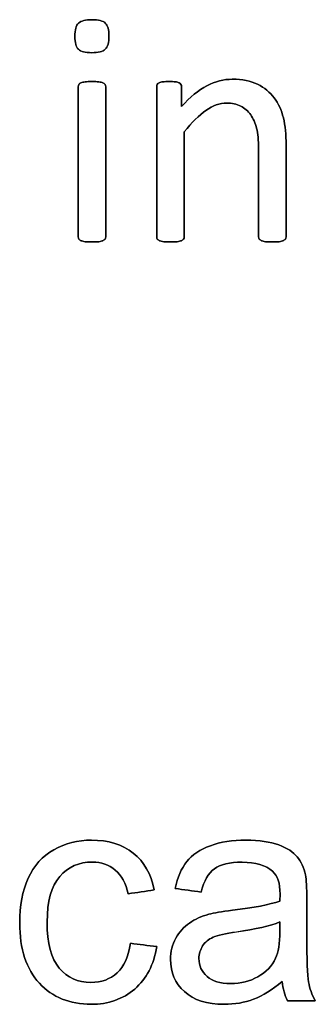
# Model space of a CAD drawing. Header units: inches. Extents: x 0 to 29700, y -16 to 21000.
# Tile 353 of 376: x 21494 to 21631, y 17897 to 18351. Entities that reach past the tile are written whole.
import ezdxf

# ---------------------------------------------------------------- set-up
doc = ezdxf.new("R2010")
doc.units = ezdxf.units.IN
doc.layers.add('1', color=7, linetype='Continuous', true_color=0xffffff)
doc.layers.add('254', color=7, linetype='Continuous', true_color=0xffffff)

msp = doc.modelspace()

# ---------------------------------------------------------------- linework, layer by layer
at = {"layer": '1', "color": 2, "linetype": 'Continuous', "lineweight": 25}
for points, knots in [([(21533.761, 18337.62), (21534.894, 18338.709), (21535.471, 18340.729), (21535.471, 18346.614), (21534.922, 18348.605), (21532.702, 18350.712), (21530.652, 18351.231), (21524.651, 18351.231), (21522.574, 18350.711), (21521.449, 18349.615), (21520.323, 18348.547), (21519.775, 18346.528), (21519.775, 18340.613), (21520.323, 18338.622), (21522.516, 18336.545), (21524.565, 18335.997), (21530.566, 18335.997), (21532.643, 18336.545), (21533.761, 18337.62)], [0, 0, 0, 0, 0.128303, 0.128303, 0.2541147, 0.2541147, 0.3766179, 0.3766179, 0.5014998, 0.5014998, 0.5014998, 0.626434, 0.626434, 0.7501552, 0.7501552, 0.8738764, 0.8738764, 1, 1, 1, 1]), ([(21533.689, 18250.043), (21533.884, 18250.307), (21533.999, 18250.653), (21533.999, 18274.158), (21533.999, 18297.23), (21533.999, 18320.677), (21533.884, 18320.994), (21533.48, 18321.629), (21533.162, 18321.888), (21532.239, 18322.292), (21531.576, 18322.437), (21530.768, 18322.552), (21529.96, 18322.638), (21528.892, 18322.696), (21526.382, 18322.696), (21525.344, 18322.638), (21524.536, 18322.552), (21523.728, 18322.437), (21523.064, 18322.292), (21522.083, 18321.888), (21521.766, 18321.629), (21521.564, 18321.311), (21521.391, 18320.994), (21521.304, 18320.677), (21521.304, 18297.23), (21521.304, 18274.158), (21521.304, 18250.653), (21521.391, 18250.307), (21521.564, 18250.048), (21521.766, 18249.759), (21522.083, 18249.499), (21523.064, 18249.095), (21523.728, 18248.951), (21524.536, 18248.836), (21525.344, 18248.749), (21526.382, 18248.692), (21528.892, 18248.692), (21529.96, 18248.749), (21530.768, 18248.836), (21531.576, 18248.951), (21532.239, 18249.095), (21533.162, 18249.499), (21533.48, 18249.759), (21533.689, 18250.043)], [0, 0, 0, 0, 0.0079449, 0.0079449, 0.4314948, 0.4314948, 0.4383804, 0.4383804, 0.4452659, 0.4452659, 0.4521515, 0.4521515, 0.4521515, 0.4712256, 0.4712256, 0.4898663, 0.4898663, 0.4898663, 0.5020993, 0.5020993, 0.5143323, 0.5143323, 0.5143323, 0.5207714, 0.5207714, 0.9168542, 0.9168542, 0.9242838, 0.9242838, 0.9242838, 0.9318608, 0.9318608, 0.9394378, 0.9394378, 0.9394378, 0.9577211, 0.9577211, 0.9764296, 0.9764296, 0.9764296, 0.9882148, 0.9882148, 1, 1, 1, 1]), ([(21616.782, 18250.043), (21616.977, 18250.307), (21617.092, 18250.653), (21617.092, 18265.166), (21617.092, 18279.246), (21617.092, 18298.23), (21616.659, 18302.442), (21614.984, 18309.489), (21613.572, 18312.54), (21609.672, 18317.759), (21607.109, 18319.869), (21600.82, 18322.985), (21596.925, 18323.764), (21588.356, 18323.764), (21584.461, 18322.754), (21576.694, 18318.726), (21572.805, 18315.512), (21568.91, 18311.156), (21568.91, 18314.204), (21568.91, 18317.253), (21568.91, 18320.734), (21568.823, 18321.08), (21568.65, 18321.34), (21568.477, 18321.629), (21568.188, 18321.888), (21567.756, 18322.119), (21567.352, 18322.35), (21566.775, 18322.494), (21565.303, 18322.664), (21564.351, 18322.696), (21562.043, 18322.696), (21561.091, 18322.667), (21559.648, 18322.494), (21559.071, 18322.35), (21558.148, 18321.888), (21557.831, 18321.629), (21557.686, 18321.34), (21557.542, 18321.08), (21557.456, 18320.734), (21557.456, 18297.23), (21557.456, 18274.158), (21557.456, 18250.653), (21557.542, 18250.307), (21557.715, 18250.048), (21557.917, 18249.759), (21558.235, 18249.499), (21559.216, 18249.095), (21559.879, 18248.951), (21560.687, 18248.836), (21561.495, 18248.749), (21562.533, 18248.692), (21565.044, 18248.692), (21566.111, 18248.749), (21566.919, 18248.836), (21567.727, 18248.951), (21568.39, 18249.095), (21569.314, 18249.499), (21569.631, 18249.759), (21569.833, 18250.048), (21570.035, 18250.307), (21570.15, 18250.653), (21570.15, 18267.214), (21570.15, 18283.342), (21570.15, 18299.471), (21573.641, 18303.827), (21576.959, 18307.145), (21583.345, 18311.632), (21586.509, 18312.771), (21592.164, 18312.771), (21594.328, 18312.31), (21598.056, 18310.474), (21599.579, 18309.136), (21601.932, 18305.636), (21602.839, 18303.568), (21604.1, 18298.754), (21604.397, 18295.576), (21604.397, 18278.111), (21604.397, 18264.598), (21604.397, 18250.653), (21604.484, 18250.307), (21604.686, 18250.048), (21604.888, 18249.759), (21605.234, 18249.499), (21606.157, 18249.095), (21606.792, 18248.951), (21607.629, 18248.836), (21608.437, 18248.749), (21609.475, 18248.692), (21612.014, 18248.692), (21613.024, 18248.749), (21613.861, 18248.836), (21614.668, 18248.951), (21615.303, 18249.095), (21616.226, 18249.499), (21616.573, 18249.759), (21616.782, 18250.043)], [0, 0, 0, 0, 0.003308, 0.003308, 0.1109298, 0.1109298, 0.148421, 0.148421, 0.1859825, 0.1859825, 0.2230812, 0.2230812, 0.2601799, 0.2601799, 0.2919457, 0.2919457, 0.3235262, 0.3235262, 0.3235262, 0.3491126, 0.3491126, 0.3527447, 0.3527447, 0.3527447, 0.3561092, 0.3561092, 0.3561092, 0.3611616, 0.3611616, 0.3660223, 0.3660223, 0.3711323, 0.3711323, 0.3762422, 0.3762422, 0.3813522, 0.3813522, 0.3813522, 0.3843323, 0.3843323, 0.5432056, 0.5432056, 0.5461857, 0.5461857, 0.5461857, 0.549519, 0.549519, 0.5528522, 0.5528522, 0.5528522, 0.5609049, 0.5609049, 0.5691449, 0.5691449, 0.5691449, 0.5743354, 0.5743354, 0.579526, 0.579526, 0.579526, 0.5824175, 0.5824175, 0.6901747, 0.6901747, 0.6901747, 0.7261598, 0.7261598, 0.7619281, 0.7619281, 0.7898925, 0.7898925, 0.8175111, 0.8175111, 0.8448187, 0.8448187, 0.8717433, 0.8717433, 0.9637847, 0.9637847, 0.9667327, 0.9667327, 0.9667327, 0.9700902, 0.9700902, 0.9734478, 0.9734478, 0.9734478, 0.9817377, 0.9817377, 0.9896591, 0.9896591, 0.9896591, 0.9948295, 0.9948295, 1, 1, 1, 1]), ([(21557.468, 17923.66), (21553.443, 17924.18), (21549.418, 17924.7), (21545.393, 17925.22), (21544.523, 17919.08), (21542.477, 17914.527), (21536.017, 17908.631), (21531.988, 17907.159), (21521.167, 17907.159), (21516.306, 17909.359), (21508.834, 17918.162), (21506.994, 17925.246), (21506.994, 17944.586), (21508.913, 17951.595), (21516.639, 17960.446), (21521.678, 17962.672), (21531.962, 17962.672), (21535.442, 17961.444), (21541.223, 17956.532), (21543.219, 17952.874), (21544.37, 17948.014), (21548.352, 17948.628), (21552.334, 17949.242), (21556.316, 17949.856), (21554.884, 17957.172), (21551.686, 17962.826), (21541.681, 17970.778), (21535.237, 17972.777), (21521.141, 17972.777), (21515.385, 17971.293), (21504.784, 17965.455), (21500.855, 17961.035), (21495.631, 17949.306), (21494.357, 17942.462), (21494.357, 17922.534), (21497.376, 17913.248), (21509.438, 17900.316), (21517.406, 17897.054), (21535.237, 17897.054), (21541.888, 17899.408), (21552.772, 17908.809), (21556.137, 17915.345), (21557.468, 17923.66)], [0, 0, 0, 0, 0.0365384, 0.0365384, 0.0365384, 0.0823195, 0.0823195, 0.128282, 0.128282, 0.1857351, 0.1857351, 0.2432187, 0.2432187, 0.299797, 0.299797, 0.3563753, 0.3563753, 0.3937825, 0.3937825, 0.4311896, 0.4311896, 0.4311896, 0.4676482, 0.4676482, 0.4676482, 0.5276803, 0.5276803, 0.588051, 0.588051, 0.6360329, 0.6360329, 0.6841131, 0.6841131, 0.7322911, 0.7322911, 0.8067623, 0.8067623, 0.8810869, 0.8810869, 0.9406234, 0.9406234, 1, 1, 1, 1]), ([(21602.132, 17899.438), (21606.329, 17901.02), (21610.704, 17903.757), (21615.257, 17907.62), (21615.616, 17904.217), (21616.434, 17901.224), (21617.713, 17898.692), (21621.985, 17898.692), (21626.258, 17898.692), (21630.53, 17898.692), (21628.995, 17901.454), (21627.946, 17904.371), (21626.922, 17910.412), (21626.641, 17917.622), (21626.641, 17934.515), (21626.641, 17939.972), (21626.641, 17950.879), (21626.437, 17954.639), (21626.027, 17956.737), (21625.311, 17960.114), (21624.032, 17962.877), (21620.412, 17967.313), (21617.56, 17969.119), (21609.812, 17972.044), (21604.794, 17972.777), (21592.387, 17972.777), (21586.887, 17971.907), (21577.442, 17968.519), (21573.815, 17966.075), (21571.333, 17962.902), (21568.826, 17959.756), (21567.035, 17955.612), (21565.935, 17950.47), (21569.935, 17949.924), (21573.934, 17949.378), (21577.933, 17948.832), (21579.264, 17953.974), (21581.285, 17957.556), (21586.81, 17961.598), (21591.057, 17962.595), (21603.029, 17962.595), (21607.685, 17961.214), (21613.147, 17956.419), (21614.311, 17952.874), (21614.311, 17947.425), (21614.285, 17946.351), (21614.234, 17944.662), (21609.553, 17943.025), (21602.236, 17941.618), (21587.474, 17939.863), (21583.843, 17939.239), (21581.412, 17938.599), (21578.138, 17937.679), (21575.196, 17936.348), (21569.989, 17932.775), (21567.854, 17930.439), (21564.641, 17924.575), (21563.812, 17921.332), (21563.812, 17911.738), (21565.961, 17906.775), (21574.505, 17898.999), (21580.619, 17897.054), (21593.41, 17897.054), (21597.913, 17897.847), (21602.132, 17899.438)], [0, 0, 0, 0, 0.0765039, 0.0765039, 0.0765039, 0.1223348, 0.1223348, 0.1223348, 0.1854242, 0.1854242, 0.1854242, 0.2310898, 0.2310898, 0.2768206, 0.2768206, 0.2986459, 0.2986459, 0.3204371, 0.3204371, 0.3204371, 0.351304, 0.351304, 0.3819584, 0.3819584, 0.4127907, 0.4127907, 0.4437503, 0.4437503, 0.4749126, 0.4749126, 0.4749126, 0.5152084, 0.5152084, 0.5152084, 0.5508908, 0.5508908, 0.5508908, 0.5880256, 0.5880256, 0.6251605, 0.6251605, 0.6649244, 0.6649244, 0.6941768, 0.6941768, 0.696714, 0.696714, 0.696714, 0.7608957, 0.7608957, 0.7924142, 0.7924142, 0.7924142, 0.8204189, 0.8204189, 0.8482961, 0.8482961, 0.875987, 0.875987, 0.9235432, 0.9235432, 0.9710993, 0.9710993, 1, 1, 1, 1]), ([(21594.179, 17930.402), (21603.08, 17931.692), (21609.783, 17933.227), (21614.234, 17935.044), (21614.234, 17933.543), (21614.234, 17932.042), (21614.234, 17925.143), (21613.569, 17921.05), (21612.264, 17918.262), (21610.525, 17914.68), (21607.813, 17911.841), (21600.445, 17907.696), (21596.25, 17906.673), (21586.733, 17906.673), (21583.126, 17907.748), (21578.176, 17912.136), (21576.91, 17914.859), (21576.91, 17920.257), (21577.498, 17922.201), (21579.738, 17925.714), (21581.387, 17927.036), (21583.459, 17927.957), (21585.557, 17928.853), (21589.138, 17929.671), (21594.179, 17930.402)], [0, 0, 0, 0, 0.1667307, 0.1667307, 0.1667307, 0.2031213, 0.2031213, 0.3340034, 0.3340034, 0.3340034, 0.4399845, 0.4399845, 0.5459656, 0.5459656, 0.6530924, 0.6530924, 0.7596728, 0.7596728, 0.8287836, 0.8287836, 0.8971838, 0.8971838, 0.8971838, 1, 1, 1, 1])]:
    msp.add_open_spline(points, degree=3, knots=knots, dxfattribs=at)
at = {"layer": '254', "color": 2, "linetype": 'Continuous', "lineweight": 25}
for points, knots in [([(21521.449, 18349.615), (21520.323, 18348.547), (21519.775, 18346.528), (21519.775, 18340.613), (21520.323, 18338.622), (21522.516, 18336.545), (21524.565, 18335.997), (21530.566, 18335.997), (21532.643, 18336.545), (21533.768, 18337.613)], [0, 0, 0, 0, 0.2506201, 0.2506201, 0.498807, 0.498807, 0.7469939, 0.7469939, 1, 1, 1, 1]), ([(21533.768, 18337.613), (21534.894, 18338.709), (21535.471, 18340.729), (21535.471, 18346.614), (21534.922, 18348.605), (21532.702, 18350.712), (21530.652, 18351.231), (21524.651, 18351.231), (21522.574, 18350.711), (21521.449, 18349.615)], [0, 0, 0, 0, 0.2558386, 0.2558386, 0.5067095, 0.5067095, 0.7509832, 0.7509832, 1, 1, 1, 1]), ([(21524.536, 18322.552), (21523.728, 18322.437), (21523.064, 18322.292), (21522.083, 18321.888), (21521.766, 18321.629), (21521.564, 18321.311)], [0, 0, 0, 0, 0.5, 0.5, 1, 1, 1, 1]), ([(21530.768, 18322.552), (21529.96, 18322.638), (21528.892, 18322.696), (21526.382, 18322.696), (21525.344, 18322.638), (21524.536, 18322.552)], [0, 0, 0, 0, 0.5057471, 0.5057471, 1, 1, 1, 1]), ([(21533.682, 18250.048), (21533.884, 18250.307), (21533.999, 18250.653), (21533.999, 18274.158), (21533.999, 18297.23), (21533.999, 18320.677), (21533.884, 18320.994), (21533.48, 18321.629), (21533.162, 18321.888), (21532.239, 18322.292), (21531.576, 18322.437), (21530.768, 18322.552)], [0, 0, 0, 0, 0.0175713, 0.0175713, 0.9543147, 0.9543147, 0.9695431, 0.9695431, 0.9847716, 0.9847716, 1, 1, 1, 1]), ([(21567.756, 18322.119), (21567.352, 18322.35), (21566.775, 18322.494), (21565.303, 18322.664), (21564.351, 18322.696), (21562.043, 18322.696), (21561.091, 18322.667), (21559.648, 18322.494), (21559.071, 18322.35), (21558.148, 18321.888), (21557.831, 18321.629), (21557.686, 18321.34)], [0, 0, 0, 0, 0.2001512, 0.2001512, 0.3927074, 0.3927074, 0.5951383, 0.5951383, 0.7975691, 0.7975691, 1, 1, 1, 1]), ([(21616.775, 18250.048), (21616.977, 18250.307), (21617.092, 18250.653), (21617.092, 18265.166), (21617.092, 18279.246), (21617.092, 18298.23), (21616.659, 18302.442), (21614.984, 18309.489), (21613.572, 18312.54), (21609.672, 18317.759), (21607.109, 18319.869), (21600.82, 18322.985), (21596.925, 18323.764), (21588.356, 18323.764), (21584.461, 18322.754), (21576.694, 18318.726), (21572.805, 18315.512), (21568.91, 18311.156)], [0, 0, 0, 0, 0.010225, 0.010225, 0.3428774, 0.3428774, 0.4587604, 0.4587604, 0.5748606, 0.5748606, 0.6895305, 0.6895305, 0.8042005, 0.8042005, 0.9023866, 0.9023866, 1, 1, 1, 1]), ([(21521.564, 18321.311), (21521.391, 18320.994), (21521.304, 18320.677), (21521.304, 18297.23), (21521.304, 18274.158), (21521.304, 18250.653), (21521.391, 18250.307), (21521.564, 18250.048)], [0, 0, 0, 0, 0.0157068, 0.0157068, 0.9818768, 0.9818768, 1, 1, 1, 1]), ([(21557.686, 18321.34), (21557.542, 18321.08), (21557.456, 18320.734), (21557.456, 18297.23), (21557.456, 18274.158), (21557.456, 18250.653), (21557.542, 18250.307), (21557.715, 18250.048)], [0, 0, 0, 0, 0.0180796, 0.0180796, 0.9819204, 0.9819204, 1, 1, 1, 1]), ([(21568.91, 18311.156), (21568.91, 18314.204), (21568.91, 18317.253), (21568.91, 18320.734), (21568.823, 18321.08), (21568.65, 18321.34)], [0, 0, 0, 0, 0.8756906, 0.8756906, 1, 1, 1, 1]), ([(21570.15, 18299.471), (21573.641, 18303.827), (21576.959, 18307.145), (21583.345, 18311.632), (21586.509, 18312.771), (21592.164, 18312.771), (21594.328, 18312.31), (21598.056, 18310.474), (21599.579, 18309.136), (21601.932, 18305.636), (21602.839, 18303.568), (21604.1, 18298.754), (21604.397, 18295.576), (21604.397, 18278.111), (21604.397, 18264.598), (21604.397, 18250.653), (21604.484, 18250.307), (21604.686, 18250.048)], [0, 0, 0, 0, 0.1301177, 0.1301177, 0.2594518, 0.2594518, 0.3605676, 0.3605676, 0.4604332, 0.4604332, 0.5591739, 0.5591739, 0.6565299, 0.6565299, 0.9893406, 0.9893406, 1, 1, 1, 1]), ([(21569.833, 18250.048), (21570.035, 18250.307), (21570.15, 18250.653), (21570.15, 18267.214), (21570.15, 18283.342), (21570.15, 18299.471)], [0, 0, 0, 0, 0.0261324, 0.0261324, 1, 1, 1, 1]), ([(21521.564, 18250.048), (21521.766, 18249.759), (21522.083, 18249.499), (21523.064, 18249.095), (21523.728, 18248.951), (21524.536, 18248.836)], [0, 0, 0, 0, 0.5, 0.5, 1, 1, 1, 1]), ([(21524.536, 18248.836), (21525.344, 18248.749), (21526.382, 18248.692), (21528.892, 18248.692), (21529.96, 18248.749), (21530.768, 18248.836)], [0, 0, 0, 0, 0.4942529, 0.4942529, 1, 1, 1, 1]), ([(21530.768, 18248.836), (21531.576, 18248.951), (21532.239, 18249.095), (21533.162, 18249.499), (21533.48, 18249.759), (21533.682, 18250.048)], [0, 0, 0, 0, 0.5, 0.5, 1, 1, 1, 1]), ([(21557.715, 18250.048), (21557.917, 18249.759), (21558.235, 18249.499), (21559.216, 18249.095), (21559.879, 18248.951), (21560.687, 18248.836)], [0, 0, 0, 0, 0.5, 0.5, 1, 1, 1, 1]), ([(21560.687, 18248.836), (21561.495, 18248.749), (21562.533, 18248.692), (21565.044, 18248.692), (21566.111, 18248.749), (21566.919, 18248.836)], [0, 0, 0, 0, 0.4942529, 0.4942529, 1, 1, 1, 1]), ([(21566.919, 18248.836), (21567.727, 18248.951), (21568.39, 18249.095), (21569.314, 18249.499), (21569.631, 18249.759), (21569.833, 18250.048)], [0, 0, 0, 0, 0.5, 0.5, 1, 1, 1, 1]), ([(21604.686, 18250.048), (21604.888, 18249.759), (21605.234, 18249.499), (21606.157, 18249.095), (21606.792, 18248.951), (21607.629, 18248.836)], [0, 0, 0, 0, 0.5, 0.5, 1, 1, 1, 1]), ([(21607.629, 18248.836), (21608.437, 18248.749), (21609.475, 18248.692), (21612.014, 18248.692), (21613.024, 18248.749), (21613.861, 18248.836)], [0, 0, 0, 0, 0.5113636, 0.5113636, 1, 1, 1, 1]), ([(21613.861, 18248.836), (21614.668, 18248.951), (21615.303, 18249.095), (21616.226, 18249.499), (21616.573, 18249.759), (21616.775, 18250.048)], [0, 0, 0, 0, 0.5, 0.5, 1, 1, 1, 1]), ([(21556.316, 17949.856), (21554.884, 17957.172), (21551.686, 17962.826), (21541.681, 17970.778), (21535.237, 17972.777), (21521.141, 17972.777), (21515.385, 17971.293), (21504.784, 17965.455), (21500.855, 17961.035), (21495.631, 17949.306), (21494.357, 17942.462), (21494.357, 17922.534), (21497.376, 17913.248), (21509.438, 17900.316), (21517.406, 17897.054), (21535.237, 17897.054), (21541.888, 17899.408), (21552.772, 17908.809), (21556.137, 17915.345), (21557.468, 17923.66)], [0, 0, 0, 0, 0.1127676, 0.1127676, 0.2261714, 0.2261714, 0.3163033, 0.3163033, 0.4066199, 0.4066199, 0.4971203, 0.4971203, 0.6370113, 0.6370113, 0.7766269, 0.7766269, 0.8884636, 0.8884636, 1, 1, 1, 1]), ([(21626.027, 17956.737), (21625.311, 17960.114), (21624.032, 17962.877), (21620.412, 17967.313), (21617.56, 17969.119), (21609.812, 17972.044), (21604.794, 17972.777), (21592.387, 17972.777), (21586.887, 17971.907), (21577.442, 17968.519), (21573.815, 17966.075), (21571.333, 17962.902)], [0, 0, 0, 0, 0.1998175, 0.1998175, 0.3982597, 0.3982597, 0.5978525, 0.5978525, 0.7982702, 0.7982702, 1, 1, 1, 1]), ([(21545.393, 17925.22), (21544.523, 17919.08), (21542.477, 17914.527), (21536.017, 17908.631), (21531.988, 17907.159), (21521.167, 17907.159), (21516.306, 17909.359), (21508.834, 17918.162), (21506.994, 17925.246), (21506.994, 17944.586), (21508.913, 17951.595), (21516.639, 17960.446), (21521.678, 17962.672), (21531.962, 17962.672), (21535.442, 17961.444), (21541.223, 17956.532), (21543.219, 17952.874), (21544.37, 17948.014)], [0, 0, 0, 0, 0.116004, 0.116004, 0.2324676, 0.2324676, 0.378047, 0.378047, 0.5237037, 0.5237037, 0.6670665, 0.6670665, 0.8104293, 0.8104293, 0.9052147, 0.9052147, 1, 1, 1, 1]), ([(21577.933, 17948.832), (21579.264, 17953.974), (21581.285, 17957.556), (21586.81, 17961.598), (21591.057, 17962.595), (21603.029, 17962.595), (21607.685, 17961.214), (21613.147, 17956.419), (21614.311, 17952.874), (21614.311, 17947.425), (21614.285, 17946.351), (21614.234, 17944.662)], [0, 0, 0, 0, 0.2546567, 0.2546567, 0.5093133, 0.5093133, 0.7819988, 0.7819988, 0.9826008, 0.9826008, 1, 1, 1, 1]), ([(21630.53, 17898.692), (21628.995, 17901.454), (21627.946, 17904.371), (21626.922, 17910.412), (21626.641, 17917.622), (21626.641, 17934.515), (21626.641, 17939.972), (21626.641, 17950.879), (21626.437, 17954.639), (21626.027, 17956.737)], [0, 0, 0, 0, 0.3382309, 0.3382309, 0.6769456, 0.6769456, 0.8385991, 0.8385991, 1, 1, 1, 1]), ([(21614.234, 17944.662), (21609.553, 17943.025), (21602.236, 17941.618), (21587.474, 17939.863), (21583.843, 17939.239), (21581.412, 17938.599)], [0, 0, 0, 0, 0.6706534, 0.6706534, 1, 1, 1, 1]), ([(21581.412, 17938.599), (21578.138, 17937.679), (21575.196, 17936.348), (21569.989, 17932.775), (21567.854, 17930.439), (21564.641, 17924.575), (21563.812, 17921.332), (21563.812, 17911.738), (21565.961, 17906.775), (21574.505, 17898.999), (21580.619, 17897.054), (21593.41, 17897.054), (21597.913, 17897.847), (21602.134, 17899.433)], [0, 0, 0, 0, 0.1349064, 0.1349064, 0.2691988, 0.2691988, 0.4025939, 0.4025939, 0.6316855, 0.6316855, 0.8607771, 0.8607771, 1, 1, 1, 1]), ([(21614.234, 17935.044), (21614.234, 17933.543), (21614.234, 17932.042), (21614.234, 17925.143), (21613.569, 17921.05), (21612.264, 17918.262)], [0, 0, 0, 0, 0.2175525, 0.2175525, 1, 1, 1, 1]), ([(21612.264, 17918.262), (21610.525, 17914.68), (21607.813, 17911.841), (21600.445, 17907.696), (21596.25, 17906.673), (21586.733, 17906.673), (21583.126, 17907.748), (21578.176, 17912.136), (21576.91, 17914.859), (21576.91, 17920.257), (21577.498, 17922.201), (21579.738, 17925.714), (21581.387, 17927.036), (21583.459, 17927.957)], [0, 0, 0, 0, 0.1881832, 0.1881832, 0.3763665, 0.3763665, 0.5665841, 0.5665841, 0.7558315, 0.7558315, 0.8785466, 0.8785466, 1, 1, 1, 1])]:
    msp.add_open_spline(points, degree=3, knots=knots, dxfattribs=at)
for points in [[(21568.65, 18321.34), (21568.477, 18321.629), (21568.188, 18321.888), (21567.756, 18322.119)], [(21571.333, 17962.902), (21568.826, 17959.756), (21567.035, 17955.612), (21565.935, 17950.47)], [(21544.37, 17948.014), (21548.352, 17948.628), (21552.334, 17949.242), (21556.316, 17949.856)], [(21565.935, 17950.47), (21569.935, 17949.924), (21573.934, 17949.378), (21577.933, 17948.832)], [(21594.178, 17930.413), (21603.08, 17931.692), (21609.783, 17933.227), (21614.234, 17935.044)], [(21583.459, 17927.957), (21585.557, 17928.853), (21589.138, 17929.671), (21594.178, 17930.413)], [(21557.468, 17923.66), (21553.443, 17924.18), (21549.418, 17924.7), (21545.393, 17925.22)], [(21602.134, 17899.433), (21606.329, 17901.02), (21610.704, 17903.757), (21615.257, 17907.62)], [(21615.257, 17907.62), (21615.616, 17904.217), (21616.434, 17901.224), (21617.713, 17898.692)], [(21617.713, 17898.692), (21621.985, 17898.692), (21626.258, 17898.692), (21630.53, 17898.692)]]:
    msp.add_open_spline(points, degree=3, dxfattribs=at)

doc.saveas('drawing.dxf')
